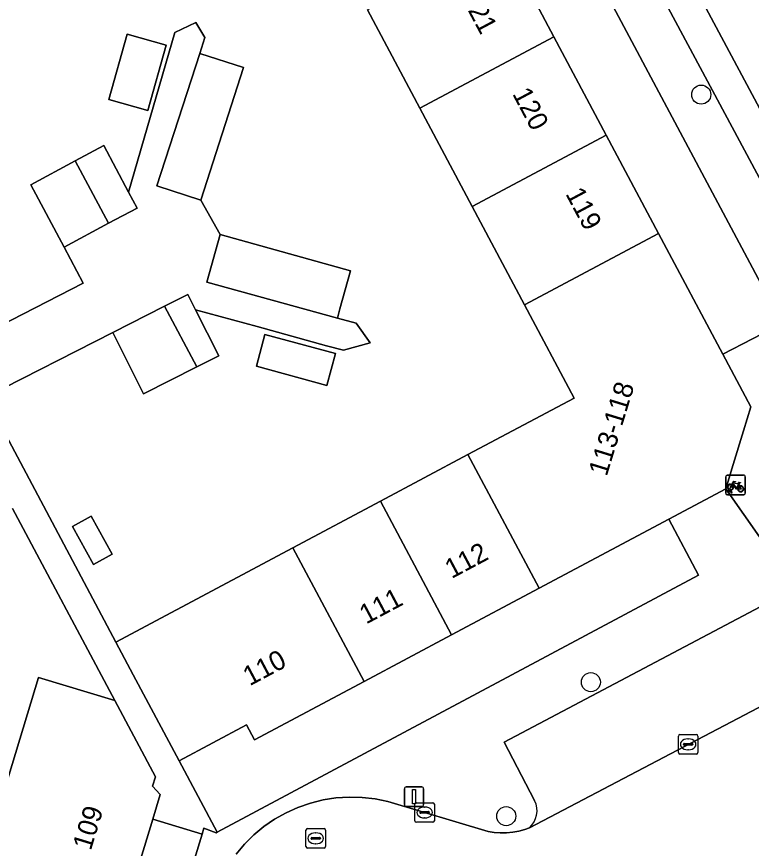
# Model space of a CAD drawing. Extents: x 160304 to 160955, y 383684 to 384161.
# Drawn here: x 160762.28 to 160799.97, y 383795.43 to 383838.09 of the extents above; entities that cross this region are included whole.
import ezdxf

# ---------------------------------------------------------------- set-up
doc = ezdxf.new("R2010")
doc.units = 0
for name, color, linetype in [('IMGEO_Boom', 7, 'Continuous'), ('IMGEO_Erf', 7, 'Continuous'), ('IMGEO_Fietsenrek', 7, 'Continuous'), ('IMGEO_Kolk', 7, 'Continuous'), ('IMGEO_Lichtmast', 7, 'Continuous'), ('IMGEO_Pand', 7, 'Continuous'), ('IMGEO_Pand_nummerreeks', 7, 'Continuous'), ('IMGEO_Parkeervlak_open', 7, 'Continuous'), ('IMGEO_Rijbaan_lokaal_open', 7, 'Continuous'), ('IMGEO_Rioolput', 7, 'Continuous'), ('IMGEO_Voetpad_open', 7, 'Continuous')]:
    doc.layers.add(name, color=color, linetype=linetype)

msp = doc.modelspace()

# ---------------------------------------------------------------- linework, layer by layer
at = {"layer": 'IMGEO_Boom'}
for centre in [(160797.401, 383834.086), (160791.74, 383803.956), (160787.397, 383797.083)]:
    msp.add_circle(centre, 0.489, dxfattribs=at)
at = {"layer": 'IMGEO_Erf'}
for points in [[(160784.351, 383854.625), (160781.345, 383853.033), (160784.479, 383847.144), (160787.163, 383842.1), (160789.847, 383837.056), (160792.531, 383832.012), (160795.216, 383826.967), (160798.507, 383820.783), (160801.546, 383822.346)], [(160767.944, 383837.192), (160769.946, 383836.63), (160769.004, 383833.27), (160767.002, 383833.832)], [(160775.015, 383821.783), (160778.636, 383820.815), (160778.198, 383819.176), (160774.58, 383820.158)], [(160767.186, 383810.516), (160766.216, 383809.984), (160765.14, 383811.944), (160766.11, 383812.476)], [(160797.261, 383809.435), (160795.736, 383812.317), (160789.081, 383808.776), (160784.591, 383806.386), (160780.1, 383803.997), (160774.478, 383801.005), (160774.076, 383801.76), (160770.612, 383799.917), (160772.561, 383796.263)], [(160771.796, 383796.164), (160769.268, 383796.935), (160767.846, 383792.276), (160766.161, 383786.756), (160764.245, 383780.484), (160766.765, 383779.761)]]:
    msp.add_lwpolyline(points, close=True, dxfattribs=at)
for points in [[(160759.509, 383821.261), (160765.694, 383824.422), (160764.709, 383826.266), (160763, 383829.464), (160765.289, 383830.688), (160766.751, 383831.469), (160768.023, 383829.088), (160770.396, 383837.266), (160771.467, 383837.786), (160771.939, 383837.015), (160771.674, 383836.196), (160773.922, 383835.469), (160771.724, 383828.682), (160772.719, 383826.913), (160779.409, 383825.057), (160778.866, 383823.102), (160778.732, 383822.62), (160779.699, 383822.36), (160780.408, 383821.364), (160779.047, 383820.981), (160778.174, 383821.209), (160774.617, 383822.188), (160771.459, 383823.057), (160772.653, 383820.698), (160771.519, 383820.124), (160768.795, 383818.745), (160767.206, 383821.883), (160760.682, 383818.579), (160767.368, 383806.014), (160776.454, 383810.849), (160780.945, 383813.238), (160785.435, 383815.628), (160790.878, 383818.524), (160788.334, 383823.305), (160785.65, 383828.349), (160782.966, 383833.394), (160780.281, 383838.438)], [(160760.453, 383794.532), (160763.405, 383804.2), (160767.315, 383803.007), (160762.072, 383812.862)]]:
    msp.add_lwpolyline(points, dxfattribs=at)
at = {"layer": 'IMGEO_Fietsenrek'}
for p, q in [((160798.659, 383813.642), (160798.659, 383814.483)), ((160798.659, 383814.483), (160798.659, 383813.642)), ((160798.734, 383814.567), (160799.575, 383814.567)), ((160799.575, 383814.567), (160798.734, 383814.567)), ((160799.659, 383814.492), (160799.659, 383813.651)), ((160799.659, 383813.651), (160799.659, 383814.492)), ((160799.346, 383814.116), (160799.382, 383814.021)), ((160799.584, 383813.567), (160798.743, 383813.567)), ((160798.743, 383813.567), (160799.584, 383813.567)), ((160798.786, 383813.651), (160798.825, 383813.811)), ((160798.82, 383813.651), (160798.786, 383813.651)), ((160798.855, 383813.799), (160798.82, 383813.651)), ((160798.897, 383813.823), (160798.896, 383813.827)), ((160798.938, 383813.651), (160798.904, 383813.793)), ((160798.928, 383813.834), (160798.929, 383813.827)), ((160798.936, 383813.797), (160798.971, 383813.651)), ((160798.971, 383813.651), (160798.938, 383813.651))]:
    msp.add_line(p, q, dxfattribs=at)
for points in [[(160798.993, 383814.041), (160798.941, 383813.951), (160798.901, 383813.926), (160798.902, 383813.973), (160798.957, 383814.067)], [(160798.972, 383814.093), (160799.067, 383814.257), (160799.153, 383814.243), (160799.155, 383814.234), (160799.099, 383814.223), (160799.072, 383814.178), (160799.328, 383814.137)], [(160799.268, 383813.849), (160799.218, 383813.849), (160799.027, 383814.1), (160799.008, 383814.068)], [(160799.315, 383814.112), (160799.058, 383814.153), (160799.041, 383814.124), (160799.208, 383813.904), (160799.315, 383814.112)], [(160799.363, 383814.014), (160799.333, 383814.091), (160799.224, 383813.873), (160799.267, 383813.873)], [(160799.393, 383813.993), (160799.448, 383813.848), (160799.298, 383813.848)], [(160799.328, 383814.137), (160799.353, 383814.186), (160799.347, 383814.19), (160799.324, 383814.194), (160799.312, 383814.201), (160799.311, 383814.204), (160799.313, 383814.209), (160799.408, 383814.194), (160799.41, 383814.184), (160799.4, 383814.171), (160799.388, 383814.165), (160799.374, 383814.171), (160799.346, 383814.116)], [(160799.297, 383813.873), (160799.417, 383813.872), (160799.373, 383813.986)]]:
    msp.add_lwpolyline(points, dxfattribs=at)
for centre, radius, start, end in [((160798.737, 383814.489), 0.0779, 92.4484, 184.2845), ((160798.737, 383814.489), 0.0779, 92.4484, 184.2845), ((160799.581, 383814.489), 0.0779, 2.4484, 94.2845), ((160799.581, 383814.489), 0.0779, 2.4484, 94.2845), ((160798.899, 383813.952), 0.159, 62.6766, 242.1369), ((160798.899, 383813.952), 0.129, 63.3192, 238.903), ((160798.899, 383813.952), 0.129, 283.6043, 43.4302), ((160798.899, 383813.952), 0.159, 283.5766, 46.6042), ((160799.426, 383813.868), 0.159, 113.3408, 178.3217), ((160799.426, 383813.868), 0.159, 187.0065, 105.7708), ((160799.426, 383813.868), 0.129, 188.6715, 104.5883), ((160798.737, 383813.645), 0.0779, 182.4484, 274.2845), ((160798.737, 383813.645), 0.0779, 182.4484, 274.2845), ((160798.879, 383813.823), 0.0499, 12.8025, 158.6934), ((160798.899, 383813.952), 0.159, 253.9967, 271.7867), ((160798.879, 383813.823), 0.0174, 12.8025, 163.4502), ((160798.899, 383813.952), 0.129, 253.415, 269.0204), ((160799.426, 383813.868), 0.129, 113.923, 177.9556), ((160799.581, 383813.645), 0.0779, 272.4484, 4.2845), ((160799.581, 383813.645), 0.0779, 272.4484, 4.2845)]:
    msp.add_arc(centre, radius, start, end, dxfattribs=at)
at = {"layer": 'IMGEO_Kolk'}
for p, q in [((160796.231, 383800.342), (160796.231, 383801.194)), ((160796.306, 383801.268), (160797.158, 383801.268)), ((160797.232, 383801.194), (160797.232, 383800.342)), ((160796.49, 383800.762), (160796.49, 383800.774)), ((160796.533, 383800.811), (160796.931, 383800.811)), ((160796.719, 383801.048), (160796.744, 383801.048)), ((160796.974, 383800.774), (160796.974, 383800.762)), ((160796.928, 383800.725), (160796.53, 383800.725)), ((160796.742, 383800.488), (160796.717, 383800.488)), ((160797.158, 383800.268), (160796.306, 383800.268)), ((160782.71, 383796.846), (160782.71, 383797.698)), ((160782.785, 383797.772), (160783.637, 383797.772)), ((160783.198, 383797.552), (160783.223, 383797.552)), ((160783.711, 383797.698), (160783.711, 383796.846)), ((160782.969, 383797.266), (160782.969, 383797.278)), ((160783.407, 383797.229), (160783.009, 383797.229)), ((160783.012, 383797.315), (160783.41, 383797.315)), ((160783.221, 383796.992), (160783.196, 383796.992)), ((160783.453, 383797.278), (160783.453, 383797.266)), ((160783.637, 383796.772), (160782.785, 383796.772))]:
    msp.add_line(p, q, dxfattribs=at)
for points in [[(160796.231, 383800.342), (160796.231, 383801.194)], [(160796.306, 383801.268), (160797.158, 383801.268)], [(160797.232, 383801.194), (160797.232, 383800.342)], [(160797.158, 383800.268), (160796.306, 383800.268)], [(160782.71, 383796.846), (160782.71, 383797.698)], [(160782.785, 383797.772), (160783.637, 383797.772)], [(160783.711, 383797.698), (160783.711, 383796.846)], [(160783.637, 383796.772), (160782.785, 383796.772)]]:
    msp.add_lwpolyline(points, dxfattribs=at)
for centre, radius, start, end in [((160796.308, 383801.192), 0.0765, 91.552, 178.448), ((160796.308, 383801.192), 0.0765, 91.552, 178.448), ((160797.156, 383801.192), 0.0765, 1.552, 88.448), ((160797.156, 383801.192), 0.0765, 1.552, 88.448), ((160796.53, 383800.771), 0.0403, 85.8775, 175.7526), ((160796.935, 383800.773), 0.0386, 1.7309, 96.639), ((160796.308, 383800.344), 0.0765, 181.552, 268.448), ((160796.308, 383800.344), 0.0765, 181.552, 268.448), ((160796.527, 383800.761), 0.0366, 178.938, 274.7102), ((160796.931, 383800.768), 0.043, 264.8664, 352.4533), ((160797.156, 383800.344), 0.0765, 271.552, 358.448), ((160797.156, 383800.344), 0.0765, 271.552, 358.448), ((160782.787, 383797.696), 0.0765, 91.552, 178.448), ((160782.787, 383797.696), 0.0765, 91.552, 178.448), ((160783.635, 383797.696), 0.0765, 1.552, 88.448), ((160783.635, 383797.696), 0.0765, 1.552, 88.448), ((160783.009, 383797.275), 0.0403, 85.8775, 175.7526), ((160783.006, 383797.265), 0.0366, 178.938, 274.7102), ((160783.41, 383797.272), 0.043, 264.8664, 352.4533), ((160783.414, 383797.277), 0.0386, 1.7309, 96.639), ((160782.787, 383796.848), 0.0765, 181.552, 268.448), ((160782.787, 383796.848), 0.0765, 181.552, 268.448), ((160783.635, 383796.848), 0.0765, 271.552, 358.448), ((160783.635, 383796.848), 0.0765, 271.552, 358.448)]:
    msp.add_arc(centre, radius, start, end, dxfattribs=at)
for centre, major_axis, ratio, start_param, end_param in [((160796.718, 383800.768), (-0.387, 0.002), 0.722429, 4.712389, 7.853982), ((160796.743, 383800.768), (-0.39, 0.002), 0.717154, 1.570796, 4.712389), ((160783.197, 383797.272), (-0.387, 0.002), 0.722429, 4.712389, 7.853982), ((160783.222, 383797.272), (-0.39, 0.002), 0.717154, 1.570796, 4.712389)]:
    msp.add_ellipse(centre, major_axis=major_axis, ratio=ratio, start_param=start_param, end_param=end_param, dxfattribs=at)
at = {"layer": 'IMGEO_Lichtmast'}
for p, q in [((160782.17, 383797.682), (160782.17, 383798.482)), ((160782.17, 383798.482), (160782.17, 383797.682)), ((160782.27, 383798.582), (160783.06, 383798.582)), ((160783.06, 383798.582), (160782.27, 383798.582)), ((160783.16, 383798.482), (160783.16, 383797.682)), ((160783.16, 383797.682), (160783.16, 383798.482)), ((160783.06, 383797.582), (160782.27, 383797.582)), ((160782.27, 383797.582), (160783.06, 383797.582))]:
    msp.add_line(p, q, dxfattribs=at)
msp.add_lwpolyline([(160782.59, 383798.457), (160782.74, 383798.457), (160782.74, 383797.707), (160782.59, 383797.707), (160782.59, 383798.457)], dxfattribs=at)
for centre, start, end in [((160782.27, 383798.482), 90, 180), ((160782.27, 383798.482), 90, 180), ((160783.06, 383798.482), 0, 90), ((160783.06, 383798.482), 360, 90), ((160782.27, 383797.682), 180, 270), ((160782.27, 383797.682), 180, 270), ((160783.06, 383797.682), 270, 0), ((160783.06, 383797.682), 270, 0)]:
    msp.add_arc(centre, 0.1, start, end, dxfattribs=at)
at = {"layer": 'IMGEO_Pand'}
for points in [[(160787.163, 383842.1), (160780.281, 383838.438), (160782.966, 383833.394), (160789.847, 383837.056)], [(160767.944, 383837.192), (160767.002, 383833.832), (160769.004, 383833.27), (160769.946, 383836.63)], [(160785.65, 383828.349), (160792.531, 383832.012), (160789.847, 383837.056), (160782.966, 383833.394)], [(160771.674, 383836.196), (160769.477, 383829.409), (160771.724, 383828.682), (160773.922, 383835.469)], [(160788.334, 383823.305), (160795.216, 383826.967), (160792.531, 383832.012), (160785.65, 383828.349)], [(160766.751, 383831.469), (160765.289, 383830.688), (160766.992, 383827.486), (160768.46, 383828.271), (160768.023, 383829.088)], [(160765.289, 383830.688), (160763, 383829.464), (160764.709, 383826.266), (160766.992, 383827.486)], [(160772.719, 383826.913), (160772.043, 383824.473), (160778.732, 383822.62), (160778.866, 383823.102), (160779.409, 383825.057)], [(160798.507, 383820.783), (160795.216, 383826.967), (160788.334, 383823.305), (160790.878, 383818.524), (160785.435, 383815.628), (160789.081, 383808.776), (160795.736, 383812.317), (160798.66, 383813.873), (160799.04, 383815.116), (160799.566, 383816.837), (160799.945, 383818.08)], [(160771.459, 383823.057), (160771.064, 383823.836), (160769.866, 383823.23), (160771.519, 383820.124), (160772.653, 383820.698)], [(160769.866, 383823.23), (160767.206, 383821.883), (160768.795, 383818.745), (160771.519, 383820.124)], [(160774.58, 383820.158), (160778.198, 383819.176), (160778.636, 383820.815), (160775.015, 383821.783)], [(160785.435, 383815.628), (160780.945, 383813.238), (160784.591, 383806.386), (160789.081, 383808.776)], [(160780.945, 383813.238), (160776.454, 383810.849), (160780.1, 383803.997), (160784.591, 383806.386)], [(160765.14, 383811.944), (160766.216, 383809.984), (160767.186, 383810.516), (160766.11, 383812.476)], [(160776.454, 383810.849), (160767.368, 383806.014), (160768.263, 383804.332), (160770.612, 383799.917), (160774.076, 383801.76), (160774.478, 383801.005), (160780.1, 383803.997)], [(160769.65, 383798.186), (160769.248, 383798.616), (160769.395, 383799.097), (160767.315, 383803.007), (160763.405, 383804.2), (160760.453, 383794.532), (160767.846, 383792.276), (160769.268, 383796.935)]]:
    msp.add_lwpolyline(points, close=True, dxfattribs=at)
at = {"layer": 'IMGEO_Parkeervlak_open'}
for points in [[(160809.333, 383816.673), (160785.169, 383861.857)], [(160784.614, 383859.091), (160786.477, 383855.764), (160806.317, 383818.739)], [(160788.583, 383796.488), (160801.684, 383803.365), (160805.76, 383800), (160808.625, 383803.562), (160802.245, 383808.778), (160787.294, 383800.881), (160788.852, 383797.884)]]:
    msp.add_lwpolyline(points, dxfattribs=at)
msp.add_arc((160787.811, 383797.361), 1.165, 311.5042, 26.6822, dxfattribs=at)
at = {"layer": 'IMGEO_Rijbaan_lokaal_open'}
for points in [[(160785.169, 383861.857), (160809.333, 383816.673), (160811.089, 383813.39), (160815.679, 383815.845), (160806.296, 383833.052)], [(160801.684, 383803.365), (160788.583, 383796.488), (160788.35, 383796.402), (160788.043, 383796.315), (160787.73, 383796.256), (160787.412, 383796.225), (160787.094, 383796.223), (160786.776, 383796.249), (160786.462, 383796.304), (160781.326, 383797.831), (160780.669, 383797.967), (160780.002, 383798.043), (160779.331, 383798.06), (160778.661, 383798.016), (160777.998, 383797.913), (160777.347, 383797.751), (160776.712, 383797.532), (160776.1, 383797.256), (160775.515, 383796.927), (160774.962, 383796.548), (160774.444, 383796.12), (160773.968, 383795.648), (160773.535, 383795.135)]]:
    msp.add_lwpolyline(points, dxfattribs=at)
at = {"layer": 'IMGEO_Rioolput'}
for p, q in [((160777.123, 383795.52), (160777.123, 383796.372)), ((160777.198, 383796.446), (160778.05, 383796.446)), ((160777.611, 383796.226), (160777.636, 383796.226)), ((160778.124, 383796.372), (160778.124, 383795.52)), ((160777.382, 383795.94), (160777.382, 383795.952)), ((160777.82, 383795.903), (160777.422, 383795.903)), ((160777.425, 383795.989), (160777.823, 383795.989)), ((160777.634, 383795.666), (160777.609, 383795.666)), ((160777.866, 383795.952), (160777.866, 383795.94)), ((160778.05, 383795.446), (160777.198, 383795.446))]:
    msp.add_line(p, q, dxfattribs=at)
for points in [[(160777.123, 383795.52), (160777.123, 383796.372)], [(160777.198, 383796.446), (160778.05, 383796.446)], [(160778.124, 383796.372), (160778.124, 383795.52)], [(160778.05, 383795.446), (160777.198, 383795.446)]]:
    msp.add_lwpolyline(points, dxfattribs=at)
for centre, radius, start, end in [((160777.2, 383796.37), 0.0765, 91.552, 178.448), ((160777.2, 383796.37), 0.0765, 91.552, 178.448), ((160778.048, 383796.37), 0.0765, 1.552, 88.448), ((160778.048, 383796.37), 0.0765, 1.552, 88.448), ((160777.422, 383795.949), 0.0403, 85.8775, 175.7526), ((160777.419, 383795.939), 0.0366, 178.938, 274.7102), ((160777.823, 383795.946), 0.043, 264.8664, 352.4533), ((160777.827, 383795.951), 0.0386, 1.7309, 96.639), ((160777.2, 383795.522), 0.0765, 181.552, 268.448), ((160777.2, 383795.522), 0.0765, 181.552, 268.448), ((160778.048, 383795.522), 0.0765, 271.552, 358.448), ((160778.048, 383795.522), 0.0765, 271.552, 358.448)]:
    msp.add_arc(centre, radius, start, end, dxfattribs=at)
for centre, major_axis, ratio, start_param, end_param in [((160777.61, 383795.946), (-0.387, 0.002), 0.722429, 4.712389, 7.853982), ((160777.635, 383795.946), (-0.39, 0.002), 0.717154, 1.570796, 4.712389)]:
    msp.add_ellipse(centre, major_axis=major_axis, ratio=ratio, start_param=start_param, end_param=end_param, dxfattribs=at)
at = {"layer": 'IMGEO_Voetpad_open'}
for points in [[(160806.317, 383818.739), (160786.477, 383855.764), (160784.351, 383854.625), (160801.546, 383822.346), (160798.507, 383820.783), (160799.945, 383818.08), (160799.566, 383816.837), (160799.04, 383815.116), (160798.66, 383813.873), (160802.245, 383808.778)], [(160762.072, 383812.862), (160767.315, 383803.007), (160769.395, 383799.097), (160769.248, 383798.616), (160769.65, 383798.186), (160769.268, 383796.935), (160771.796, 383796.164), (160771.888, 383796.465), (160772.509, 383796.235), (160772.561, 383796.263), (160770.612, 383799.917), (160768.263, 383804.332), (160767.368, 383806.014), (160760.682, 383818.579), (160767.206, 383821.883), (160769.866, 383823.23), (160771.064, 383823.836), (160771.459, 383823.057), (160774.617, 383822.188), (160778.174, 383821.209), (160779.047, 383820.981), (160780.408, 383821.364), (160779.699, 383822.36), (160778.732, 383822.62), (160772.043, 383824.473), (160772.719, 383826.913), (160771.724, 383828.682), (160769.477, 383829.409), (160771.674, 383836.196), (160771.939, 383837.015), (160771.467, 383837.786), (160770.396, 383837.266), (160768.023, 383829.088), (160768.46, 383828.271), (160766.992, 383827.486), (160764.709, 383826.266), (160765.694, 383824.422), (160759.509, 383821.261)], [(160802.245, 383808.778), (160798.66, 383813.873), (160795.736, 383812.317), (160797.261, 383809.435), (160772.561, 383796.263), (160772.509, 383796.235), (160771.888, 383796.465), (160771.796, 383796.164), (160766.765, 383779.761)], [(160788.852, 383797.884), (160787.294, 383800.881), (160802.245, 383808.778)], [(160773.535, 383795.135), (160773.968, 383795.648), (160774.444, 383796.12), (160774.962, 383796.548), (160775.515, 383796.927), (160776.1, 383797.256), (160776.712, 383797.532), (160777.347, 383797.751), (160777.998, 383797.913), (160778.661, 383798.016), (160779.331, 383798.06), (160780.002, 383798.043), (160780.669, 383797.967), (160781.326, 383797.831), (160786.462, 383796.304), (160786.776, 383796.249), (160787.094, 383796.223), (160787.412, 383796.225), (160787.73, 383796.256), (160788.043, 383796.315), (160788.35, 383796.402), (160788.583, 383796.488)]]:
    msp.add_lwpolyline(points, dxfattribs=at)
msp.add_arc((160787.811, 383797.361), 1.165, 311.5042, 26.6822, dxfattribs=at)

# ---------------------------------------------------------------- texts
at = {"layer": 'IMGEO_Pand_nummerreeks'}
for s, rotation, p in [('121', 298.0189, (160785.059, 383839.072)), ('120', 298.0189, (160787.692, 383834.126)), ('119', 298.0189, (160790.417, 383829.003)), ('113-118', 73.0063, (160792.55, 383814.473)), ('112', 28.0217, (160784.593, 383809.242)), ('111', 28.0176, (160780.206, 383806.907)), ('110', 28.0188, (160774.233, 383803.74)), ('109', 73.0235, (160766.083, 383795.283))]:
    msp.add_text(s, height=1, rotation=rotation, dxfattribs=at).set_placement(p)

doc.saveas('drawing.dxf')
